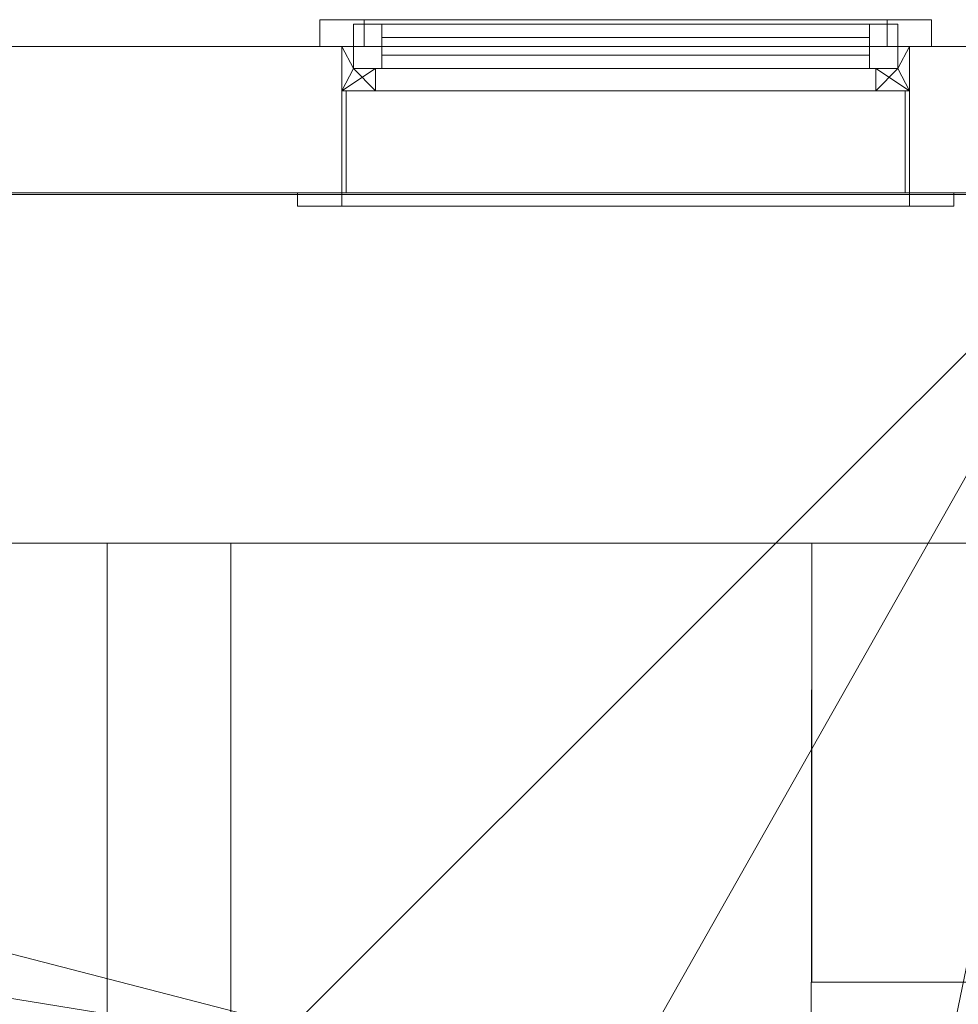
# Model space of a CAD drawing. Header units: millimetres. Extents: x 5566 to 34320, y 298 to 15638.
# Tile 340 of 656: x 9083 to 10142, y 14528 to 15638. Entities that reach past the tile are written whole.
import ezdxf

# ---------------------------------------------------------------- set-up
doc = ezdxf.new("R2010")
doc.units = ezdxf.units.MM
doc.header["$MEASUREMENT"] = 0
for name, color, linetype in [('New_A - Slabs.3D', 7, 'Continuous'), ('New_A - Soffits.3D', 7, 'Continuous'), ('New_A - Walls - Exterior.3D', 7, 'Continuous'), ('New_A - Walls - Interior.3D', 7, 'Continuous'), ('New_ARCHICAD Windows', 7, 'Continuous')]:
    doc.layers.add(name, color=color, linetype=linetype)

# ---------------------------------------------------------------- blocks, each defined once
blk = doc.blocks.new('Slab_F88997A8-3703-4895-AA88-2743A1B7FDF9', base_point=(5758.1, 9954.5))
at = {"layer": 'New_A - Soffits.3D', "lineweight": 0}
mesh = blk.add_polyface(dxfattribs=at)
corners = [(7225, 9954.5, 3250.4), (5758.1, 9954.5, 3250.4), (5758.1, 9954.5, 2565.4), (7225, 9954.5, 2565.4), (10330.1, 15440.9, 3250.4), (5758.1, 15440.9, 3250.4), (7225, 3642.6, 3250.4), (8901.4, 3642.6, 3250.4), (8901.4, 3096.5, 3250.4), (12419.3, 3096.5, 3250.4), (12419.3, 493, 3250.4), (25538.4, 493, 3250.4), (25538.4, 3687, 3250.4), (22960.3, 3687, 3250.4), (22960.3, 8786.1, 3250.4), (18324.8, 8786.1, 3250.4), (18324.8, 10272.8, 3250.4), (18350.2, 10272.8, 3250.4), (18350.2, 11935.7, 3250.4), (18274, 11935.7, 3250.4), (18274, 14755.1, 3250.4), (14679.9, 14755.1, 3250.4), (14679.9, 14805.9, 3250.4), (10330.1, 14805.9, 3250.4), (18467.2, 708.9, 3250.4), (16357.3, 708.9, 3250.4), (16357.3, 4043.2, 3250.4), (17346.3, 4043.2, 3250.4), (17346.3, 3566.4, 3250.4), (18467.2, 3566.4, 3250.4), (5758.1, 15440.9, 2565.4), (7225, 3642.6, 2565.4), (10330.1, 15440.9, 2565.4), (10330.1, 14805.9, 2565.4), (14679.9, 14805.9, 2565.4), (14679.9, 14755.1, 2565.4), (18274, 14755.1, 2565.4), (18274, 11935.7, 2565.4), (18350.2, 11935.7, 2565.4), (18350.2, 10272.8, 2565.4), (18324.8, 10272.8, 2565.4), (18324.8, 8786.1, 2565.4), (22960.3, 8786.1, 2565.4), (22960.3, 3687, 2565.4), (25538.4, 3687, 2565.4), (25538.4, 493, 2565.4), (12419.3, 493, 2565.4), (12419.3, 3096.5, 2565.4), (8901.4, 3096.5, 2565.4), (8901.4, 3642.6, 2565.4), (17346.3, 3566.4, 2565.4), (17346.3, 4043.2, 2565.4), (16357.3, 4043.2, 2565.4), (16357.3, 708.9, 2565.4), (18467.2, 708.9, 2565.4), (18467.2, 3566.4, 2565.4)]
mesh.append_faces([[corners[k] for k in face] for face in [(0, 1, 2, 3), (1, 5, 30, 2), (6, 0, 3, 31), (5, 4, 32, 30), (7, 6, 31, 49), (8, 7, 49, 48), (9, 8, 48, 47), (10, 9, 47, 46), (11, 10, 46, 45), (12, 11, 45, 44), (13, 12, 44, 43), (14, 13, 43, 42), (15, 14, 42, 41), (16, 15, 41, 40), (17, 16, 40, 39), (18, 17, 39, 38), (19, 18, 38, 37), (20, 19, 37, 36), (21, 20, 36, 35), (22, 21, 35, 34), (23, 22, 34, 33), (4, 23, 33, 32), (25, 24, 54, 53), (26, 25, 53, 52), (27, 26, 52, 51), (28, 27, 51, 50), (29, 28, 50, 55), (24, 29, 55, 54)]], dxfattribs={"color": 254})
mesh.append_faces([[corners[k] for k in face] for face in [(18, 16, 17), (45, 43, 44)]], dxfattribs={"vtx0": -1, "color": 254})
mesh.append_faces([[corners[k] for k in face] for face in [(11, 24, 10), (38, 40, 37)]], dxfattribs={"vtx0": -1, "vtx1": -1, "color": 254})
mesh.append_faces([[corners[k] for k in face] for face in [(4, 0, 7), (25, 21, 10), (15, 19, 28), (11, 13, 24), (49, 3, 32), (46, 35, 53), (50, 37, 41), (45, 54, 43)]], dxfattribs={"vtx0": -1, "vtx1": -1, "vtx2": -1, "color": 254})
mesh.append_faces([[corners[k] for k in face] for face in [(23, 7, 8), (23, 8, 9), (21, 9, 10), (21, 26, 27), (19, 27, 28), (15, 28, 29), (13, 29, 24), (3, 30, 32), (49, 32, 33), (47, 33, 34), (47, 34, 35), (51, 35, 36), (51, 36, 37), (46, 53, 54), (55, 41, 42), (54, 42, 43)]], dxfattribs={"vtx0": -1, "vtx2": -1, "color": 254})
mesh.append_faces([[corners[k] for k in face] for face in [(12, 13, 11), (39, 40, 38)]], dxfattribs={"vtx1": -1, "color": 254})
mesh.append_faces([[corners[k] for k in face] for face in [(4, 5, 0), (23, 4, 7), (22, 23, 9), (21, 22, 9), (25, 26, 21), (20, 21, 27), (19, 20, 27), (15, 16, 19), (18, 19, 16), (24, 25, 10), (14, 15, 29), (13, 14, 29), (48, 49, 33), (47, 48, 33), (46, 47, 35), (52, 53, 35), (51, 52, 35), (50, 51, 37), (40, 41, 37), (55, 50, 41), (54, 55, 42), (45, 46, 54)]], dxfattribs={"vtx1": -1, "vtx2": -1, "color": 254})
mesh.append_faces([[corners[k] for k in face] for face in [(5, 1, 0), (0, 6, 7), (3, 2, 30), (49, 31, 3)]], dxfattribs={"vtx2": -1, "color": 254})
blk = doc.blocks.new('Wall_6D78BFDE-6ED0-4E1E-B8FA-D8C7C2BB701F', base_point=(9181.8, 10158.4))
at = {"layer": 'New_A - Walls - Interior.3D', "lineweight": 0}
mesh = blk.add_polyface(dxfattribs=at)
corners = [(9321.5, 10248), (9321.5, 10248, 2450), (9321.5, 10998, 2450), (9321.5, 10998), (9321.5, 15048), (9321.5, 15048, 2565), (9321.5, 15048, 2565.4), (9321.5, 10157.7, 2565.4), (9321.5, 10157.7, 2413), (9321.5, 10043.4, 2413), (9321.5, 10043.4), (9181.8, 10248), (9181.8, 10248, 2450), (9181.8, 10998, 2450), (9181.8, 10998), (9181.8, 15048), (9181.8, 15048, 2565), (9181.8, 15048, 2565.4), (9181.8, 10157.6, 2565.4), (9181.8, 10157.6, 2413), (9181.8, 10043.4, 2413), (9181.8, 10043.4)]
mesh.append_faces([[corners[k] for k in face] for face in [(1, 0, 11, 12), (2, 1, 12, 13), (3, 2, 13, 14), (3, 14, 15, 4), (18, 7, 6, 17), (8, 7, 18, 19), (9, 8, 19, 20), (9, 20, 21, 10), (11, 0, 10, 21)]], dxfattribs={"color": 254})
mesh.append_faces([[corners[k] for k in face] for face in [(4, 2, 3), (10, 8, 9), (4, 17, 6, 5)]], dxfattribs={"vtx0": -1, "color": 254})
mesh.append_faces([[corners[k] for k in face] for face in [(0, 8, 10), (21, 19, 11), (11, 19, 12)]], dxfattribs={"vtx0": -1, "vtx1": -1, "color": 254})
mesh.append_faces([[corners[k] for k in face] for face in [(4, 6, 2), (15, 13, 17)]], dxfattribs={"vtx0": -1, "vtx1": -1, "vtx2": -1, "color": 254})
mesh.append_faces([[corners[k] for k in face] for face in [(1, 6, 7), (1, 7, 8), (13, 18, 17)]], dxfattribs={"vtx0": -1, "vtx2": -1, "color": 254})
mesh.append_faces([[corners[k] for k in face] for face in [(14, 13, 15)]], dxfattribs={"vtx1": -1, "color": 254})
mesh.append_faces([[corners[k] for k in face] for face in [(1, 2, 6), (0, 1, 8), (13, 12, 18), (19, 18, 12)]], dxfattribs={"vtx1": -1, "vtx2": -1, "color": 254})
mesh.append_faces([[corners[k] for k in face] for face in [(21, 20, 19)]], dxfattribs={"vtx2": -1, "color": 254})
mesh.append_faces([[corners[k] for k in face] for face in [(4, 15, 16, 17)]], dxfattribs={"vtx3": -1, "color": 254})
blk = doc.blocks.new('Wall_694F300B-6008-4547-AD35-9746C2920CAD', base_point=(9976.6, 15048))
at = {"layer": 'New_A - Walls - Exterior.3D', "lineweight": 0}
mesh = blk.add_polyface(dxfattribs=at)
corners = [(5591.4, 15048, -150), (5591.4, 15608, -150), (10496.6, 15608, -150), (10496.6, 15048, -150), (5591.4, 15048, 2565), (5591.4, 15608, 2565), (10496.6, 15608, 2565), (10496.6, 15048, 2565)]
mesh.append_faces([[corners[k] for k in face] for face in [(0, 1, 2, 3), (1, 0, 4, 5), (1, 5, 6, 2), (7, 3, 2, 6), (4, 0, 3, 7), (5, 4, 7, 6)]], dxfattribs={"color": 254})
blk = doc.blocks.new('Wall_4075115C-4424-41FB-A30B-C0E19CF30B37', base_point=(9976.6, 14387.8))
at = {"layer": 'New_A - Walls - Exterior.3D', "lineweight": 0}
mesh = blk.add_polyface(dxfattribs=at)
corners = [(9976.6, 15048, -150), (10496.6, 15048, -150), (10496.6, 14552.9, -150), (9976.6, 14552.9, -150), (9976.6, 15048, 2565), (10496.6, 15048, 2565), (10496.6, 14552.9, 2565), (9976.6, 14552.9, 2565)]
mesh.append_faces([[corners[k] for k in face] for face in [(0, 1, 2, 3), (1, 0, 4, 5), (1, 5, 6, 2), (7, 3, 2, 6), (4, 0, 3, 7), (5, 4, 7, 6)]], dxfattribs={"color": 254})
blk = doc.blocks.new('Wall_8DA9D814-D9C6-47F4-B962-DA18ABDE8857', base_point=(14831.4, 14387.8))
at = {"layer": 'New_A - Walls - Exterior.3D', "lineweight": 0}
mesh = blk.add_polyface(dxfattribs=at)
corners = [(9975.6, 14387.8, -150), (14946.4, 14387.8, -150), (14946.4, 14387.8, 2565), (9975.6, 14387.8, 2565), (9975.6, 14387.8), (12724.3, 14387.8, 805), (12724.3, 14387.8, 1995), (13894.3, 14387.8, 1995), (13894.3, 14387.8, 805), (9975.8, 14552.9, -150), (14946.4, 14552.9, -150), (14946.4, 14552.9, 2565), (9975.6, 14552.9, 2565), (9975.6, 14552.9), (9975.8, 14552.9), (12724.3, 14552.9, 805), (12724.3, 14552.9, 1995), (13894.3, 14552.9, 1995), (13894.3, 14552.9, 805)]
mesh.append_faces([[corners[k] for k in face] for face in [(0, 9, 10, 1), (2, 1, 10, 11), (11, 12, 3, 2), (13, 4, 3, 12), (14, 9, 0, 4), (15, 16, 6, 5), (16, 17, 7, 6), (17, 18, 8, 7), (18, 15, 5, 8), (4, 13, 14)]], dxfattribs={"color": 254})
mesh.append_faces([[corners[k] for k in face] for face in [(1, 8, 0), (10, 18, 11)]], dxfattribs={"vtx0": -1, "vtx1": -1, "color": 254})
mesh.append_faces([[corners[k] for k in face] for face in [(0, 5, 3), (10, 14, 18)]], dxfattribs={"vtx0": -1, "vtx1": -1, "vtx2": -1, "color": 254})
mesh.append_faces([[corners[k] for k in face] for face in [(6, 2, 3), (2, 7, 8), (0, 8, 5), (17, 12, 11), (12, 16, 15), (14, 15, 18)]], dxfattribs={"vtx0": -1, "vtx2": -1, "color": 254})
mesh.append_faces([[corners[k] for k in face] for face in [(9, 14, 10)]], dxfattribs={"vtx1": -1, "color": 254})
mesh.append_faces([[corners[k] for k in face] for face in [(6, 7, 2), (5, 6, 3), (1, 2, 8), (17, 16, 12), (18, 17, 11), (13, 12, 15), (14, 13, 15)]], dxfattribs={"vtx1": -1, "vtx2": -1, "color": 254})
blk = doc.blocks.new('Slab_37BCEA3F-6036-4764-93A5-9224337F71E8', base_point=(5916.4, 15048))
at = {"layer": 'New_A - Slabs.3D', "lineweight": 0}
mesh = blk.add_polyface(dxfattribs=at)
corners = [(5916.4, 10157.6), (5916.4, 15048), (5916.4, 15048, -150), (5916.4, 10157.6, -150), (9975.6, 14387.8), (9976.6, 15048), (7377, 10157.6), (7377, 3737.9), (8902.4, 3737.9), (8902.4, 3096.5), (12502.7, 3096.5), (12502.7, 677.9), (16357.3, 677.1), (16357.3, 492.9), (18467.2, 492.9), (18467.2, 683.4), (22812.2, 682.8), (22812.2, 8523.1), (17906.7, 8523.1), (17906.7, 9408.3), (12153.6, 9408.3), (12151.6, 10818), (14831.4, 10818), (14831.4, 14387.8), (9976.6, 15048, -150), (7377, 10157.6, -150), (9975.6, 14387.8, -150), (14831.4, 14387.8, -150), (14831.4, 10818, -150), (12151.6, 10818, -150), (12153.6, 9408.3, -150), (17906.7, 9408.3, -150), (17906.7, 8523.1, -150), (22812.2, 8523.1, -150), (22812.2, 682.8, -150), (18467.2, 683.4, -150), (18467.2, 492.9, -150), (16357.3, 492.9, -150), (16357.3, 677.1, -150), (12502.7, 677.9, -150), (12502.7, 3096.5, -150), (8902.4, 3096.5, -150), (8902.4, 3737.9, -150), (7377, 3737.9, -150)]
mesh.append_faces([[corners[k] for k in face] for face in [(0, 1, 2, 3), (1, 5, 24, 2), (6, 0, 3, 25), (5, 4, 26, 24), (7, 6, 25, 43), (8, 7, 43, 42), (9, 8, 42, 41), (10, 9, 41, 40), (11, 10, 40, 39), (12, 11, 39, 38), (13, 12, 38, 37), (14, 13, 37, 36), (15, 14, 36, 35), (16, 15, 35, 34), (17, 16, 34, 33), (18, 17, 33, 32), (19, 18, 32, 31), (20, 19, 31, 30), (21, 20, 30, 29), (22, 21, 29, 28), (23, 22, 28, 27), (4, 23, 27, 26)]], dxfattribs={"color": 254})
mesh.append_faces([[corners[k] for k in face] for face in [(23, 21, 22), (17, 15, 16)]], dxfattribs={"vtx0": -1, "color": 254})
mesh.append_faces([[corners[k] for k in face] for face in [(27, 29, 26), (33, 35, 32)]], dxfattribs={"vtx0": -1, "vtx1": -1, "color": 254})
mesh.append_faces([[corners[k] for k in face] for face in [(6, 8, 4), (1, 6, 4), (21, 4, 9), (20, 10, 12), (26, 42, 25), (26, 25, 2), (41, 26, 29), (38, 40, 30)]], dxfattribs={"vtx0": -1, "vtx1": -1, "vtx2": -1, "color": 254})
mesh.append_faces([[corners[k] for k in face] for face in [(4, 8, 9), (20, 9, 10), (18, 12, 13), (18, 13, 14), (18, 14, 15), (41, 29, 30), (38, 30, 31), (38, 31, 32)]], dxfattribs={"vtx0": -1, "vtx2": -1, "color": 254})
mesh.append_faces([[corners[k] for k in face] for face in [(5, 1, 4), (24, 26, 2), (28, 29, 27), (34, 35, 33)]], dxfattribs={"vtx1": -1, "color": 254})
mesh.append_faces([[corners[k] for k in face] for face in [(20, 21, 9), (23, 4, 21), (19, 20, 12), (18, 19, 12), (17, 18, 15), (41, 42, 26), (40, 41, 30), (37, 38, 32), (36, 37, 32), (35, 36, 32)]], dxfattribs={"vtx1": -1, "vtx2": -1, "color": 254})
mesh.append_faces([[corners[k] for k in face] for face in [(1, 0, 6), (6, 7, 8), (10, 11, 12), (25, 3, 2), (42, 43, 25), (38, 39, 40)]], dxfattribs={"vtx2": -1, "color": 254})
blk = doc.blocks.new('Wall_12663DD2-DE11-4E0D-87BA-A67A44B9E4BC', base_point=(5591.5, 15442.9))
at = {"layer": 'New_A - Walls - Exterior.3D', "lineweight": 0}
mesh = blk.add_polyface(dxfattribs=at)
corners = [(5591.5, 15442.9, 6450), (5591.5, 15442.9, 2565), (10496.3, 15442.9, 2565), (10496.3, 15442.9, 6450), (5996.9, 15442.9, 5665), (6636.9, 15442.9, 5665), (6636.9, 15442.9, 4510), (5996.9, 15442.9, 4510), (9446.5, 15442.9, 4510), (9446.5, 15442.9, 5665), (10086.5, 15442.9, 5665), (10086.5, 15442.9, 4510), (5591.5, 15608, 6450), (5591.5, 15608, 2565), (10496.3, 15608, 2565), (10496.3, 15608, 6450), (6636.9, 15608, 5665), (5996.9, 15608, 5665), (6636.9, 15608, 4510), (5996.9, 15608, 4510), (9446.5, 15608, 4510), (9446.5, 15608, 5665), (10086.5, 15608, 5665), (10086.5, 15608, 4510)]
mesh.append_faces([[corners[k] for k in face] for face in [(12, 13, 1, 0), (1, 13, 14, 2), (2, 14, 15, 3), (12, 0, 3, 15), (16, 5, 4, 17), (18, 6, 5, 16), (19, 7, 6, 18), (17, 4, 7, 19), (20, 21, 9, 8), (21, 22, 10, 9), (22, 23, 11, 10), (23, 20, 8, 11)]], dxfattribs={"color": 254})
mesh.append_faces([[corners[k] for k in face] for face in [(2, 6, 1), (1, 7, 0), (13, 20, 14), (14, 23, 15)]], dxfattribs={"vtx0": -1, "vtx1": -1, "color": 254})
mesh.append_faces([[corners[k] for k in face] for face in [(4, 9, 0), (2, 11, 6), (22, 16, 15), (13, 19, 20)]], dxfattribs={"vtx0": -1, "vtx1": -1, "vtx2": -1, "color": 254})
mesh.append_faces([[corners[k] for k in face] for face in [(9, 3, 0), (3, 10, 11), (8, 5, 6), (1, 6, 7), (16, 12, 15), (12, 17, 19), (18, 21, 20), (14, 20, 23)]], dxfattribs={"vtx0": -1, "vtx2": -1, "color": 254})
mesh.append_faces([[corners[k] for k in face] for face in [(9, 10, 3), (8, 9, 5), (7, 4, 0), (2, 3, 11), (16, 17, 12), (18, 16, 21), (23, 22, 15), (13, 12, 19)]], dxfattribs={"vtx1": -1, "vtx2": -1, "color": 254})
blk = doc.blocks.new('Slab_D504926E-0A3B-4358-B099-62C84FBA8D51', base_point=(6699, 15442.9))
at = {"layer": 'New_A - Soffits.3D', "lineweight": 0}
mesh = blk.add_polyface(dxfattribs=at)
corners = [(5756.6, 15442.9, 6450.4), (5756.6, 15442.9, 6300.4), (5756.6, 9952.7, 6300.4), (5756.6, 9952.7, 6450.4), (10331.2, 15442.9, 6450.4), (10331.2, 15442.9, 6300.4), (10331.2, 9954.4, 6300.4), (5757, 9952.7, 6300.4), (9390.4, 14503, 6300.4), (6700, 14503, 6300.4), (6700, 10892.2, 6300.4), (9390.4, 10892.2, 6300.4), (5757, 9952.7, 6450.4), (10331.2, 9954.4, 6450.4), (6700, 10892.2, 6450.4), (6700, 14503, 6450.4), (9390.4, 14503, 6450.4), (9390.4, 10892.2, 6450.4)]
mesh.append_faces([[corners[k] for k in face] for face in [(0, 1, 2, 3), (4, 5, 1, 0), (3, 2, 7, 12), (13, 6, 5, 4), (12, 7, 6, 13), (15, 9, 8, 16), (14, 10, 9, 15), (17, 11, 10, 14), (16, 8, 11, 17)]], dxfattribs={"color": 254})
mesh.append_faces([[corners[k] for k in face] for face in [(6, 11, 5), (5, 8, 1), (4, 16, 13)]], dxfattribs={"vtx0": -1, "vtx1": -1, "color": 254})
mesh.append_faces([[corners[k] for k in face] for face in [(6, 2, 11), (13, 17, 3)]], dxfattribs={"vtx0": -1, "vtx1": -1, "vtx2": -1, "color": 254})
mesh.append_faces([[corners[k] for k in face] for face in [(9, 2, 1), (2, 10, 11), (5, 11, 8), (14, 0, 3), (0, 15, 16), (13, 16, 17)]], dxfattribs={"vtx0": -1, "vtx2": -1, "color": 254})
mesh.append_faces([[corners[k] for k in face] for face in [(9, 10, 2), (8, 9, 1), (14, 15, 0), (17, 14, 3), (4, 0, 16)]], dxfattribs={"vtx1": -1, "vtx2": -1, "color": 254})
blk = doc.blocks.new('Window_152A4A48-BBD7-4AC8-BEB9-0A1C0C1767F8')
at = {"layer": 'New_ARCHICAD Windows', "lineweight": 0}
mesh = blk.add_polyface(dxfattribs=at)
corners = [(9421.5, 15638, 4485), (9471.5, 15638, 4535), (9471.5, 15608, 4535), (9421.5, 15608, 4485), (9471.5, 15638, 5640), (9471.5, 15608, 5640), (9421.5, 15638, 5690), (9421.5, 15608, 5690)]
mesh.append_faces([[corners[k] for k in face] for face in [(0, 1, 2, 3), (1, 4, 5, 2), (4, 6, 7, 5), (6, 0, 3, 7), (0, 6, 4, 1), (3, 2, 5, 7)]], dxfattribs={"color": 9})
mesh = blk.add_polyface(dxfattribs=at)
corners = [(10111.5, 15638, 4485), (10061.5, 15638, 4535), (10061.5, 15608, 4535), (10111.5, 15608, 4485), (9471.5, 15638, 4535), (9471.5, 15608, 4535), (9421.5, 15638, 4485), (9421.5, 15608, 4485)]
mesh.append_faces([[corners[k] for k in face] for face in [(0, 1, 2, 3), (1, 4, 5, 2), (4, 6, 7, 5), (6, 0, 3, 7), (0, 6, 4, 1), (3, 2, 5, 7)]], dxfattribs={"color": 9})
mesh = blk.add_polyface(dxfattribs=at)
corners = [(9421.5, 15638, 5690), (9471.5, 15638, 5640), (9471.5, 15608, 5640), (9421.5, 15608, 5690), (10061.5, 15638, 5640), (10061.5, 15608, 5640), (10111.5, 15638, 5690), (10111.5, 15608, 5690)]
mesh.append_faces([[corners[k] for k in face] for face in [(0, 1, 2, 3), (1, 4, 5, 2), (4, 6, 7, 5), (6, 0, 3, 7), (0, 6, 4, 1), (3, 2, 5, 7)]], dxfattribs={"color": 9})
mesh = blk.add_polyface(dxfattribs=at)
corners = [(9491.5, 15583, 5620), (9491.5, 15633, 5620), (9459.5, 15633, 5620), (9459.5, 15583, 5620), (9459.5, 15633, 4555), (9459.5, 15583, 4555), (9491.5, 15633, 4555), (9491.5, 15583, 4555), (10041.5, 15583, 4555), (10041.5, 15633, 4555), (10073.5, 15633, 4555), (10073.5, 15583, 4555), (10073.5, 15633, 5620), (10073.5, 15583, 5620), (10041.5, 15633, 5620), (10041.5, 15583, 5620)]
mesh.append_faces([[corners[k] for k in face] for face in [(0, 1, 2, 3), (3, 2, 4, 5), (5, 4, 6, 7), (7, 6, 1, 0), (0, 3, 5, 7), (1, 6, 4, 2), (8, 9, 10, 11), (11, 10, 12, 13), (13, 12, 14, 15), (15, 14, 9, 8), (8, 11, 13, 15), (9, 14, 12, 10)]], dxfattribs={"color": 9})
mesh = blk.add_polyface(dxfattribs=at)
corners = [(10073.5, 15583, 4523), (10073.5, 15633, 4523), (10073.5, 15633, 4555), (10073.5, 15583, 4555), (10041.5, 15633, 4555), (10041.5, 15583, 4555), (9491.5, 15633, 4555), (9491.5, 15583, 4555), (9459.5, 15633, 4555), (9459.5, 15583, 4555), (9459.5, 15633, 4523), (9459.5, 15583, 4523), (9459.5, 15583, 5652), (9459.5, 15633, 5652), (9459.5, 15633, 5620), (9459.5, 15583, 5620), (9491.5, 15633, 5620), (9491.5, 15583, 5620), (10041.5, 15633, 5620), (10041.5, 15583, 5620), (10073.5, 15633, 5620), (10073.5, 15583, 5620), (10073.5, 15633, 5652), (10073.5, 15583, 5652)]
mesh.append_faces([[corners[k] for k in face] for face in [(0, 1, 2, 3), (3, 2, 4, 5), (5, 4, 6, 7), (7, 6, 8, 9), (9, 8, 10, 11), (11, 10, 1, 0), (12, 13, 14, 15), (15, 14, 16, 17), (17, 16, 18, 19), (19, 18, 20, 21), (21, 20, 22, 23), (23, 22, 13, 12)]], dxfattribs={"color": 9})
mesh.append_faces([[corners[k] for k in face] for face in [(0, 7, 9, 11), (1, 6, 4, 2), (12, 19, 21, 23), (13, 18, 16, 14)]], dxfattribs={"vtx0": -1, "color": 9})
mesh.append_faces([[corners[k] for k in face] for face in [(0, 3, 5, 7), (1, 10, 8, 6), (12, 15, 17, 19), (13, 22, 20, 18)]], dxfattribs={"vtx3": -1, "color": 9})
mesh = blk.add_polyface(dxfattribs=at)
corners = [(10111.5, 15638, 5690), (10061.5, 15638, 5640), (10061.5, 15608, 5640), (10111.5, 15608, 5690), (10061.5, 15638, 4535), (10061.5, 15608, 4535), (10111.5, 15638, 4485), (10111.5, 15608, 4485)]
mesh.append_faces([[corners[k] for k in face] for face in [(0, 1, 2, 3), (1, 4, 5, 2), (4, 6, 7, 5), (6, 0, 3, 7), (0, 6, 4, 1), (3, 2, 5, 7)]], dxfattribs={"color": 9})
mesh = blk.add_polyface(dxfattribs=at)
corners = [(9459.5, 15608, 5627), (9446.5, 15608, 5627), (9446.5, 15558, 5627), (9484.5, 15558, 5627), (9484.5, 15583, 5627), (9459.5, 15583, 5627), (9459.5, 15583, 4548), (9459.5, 15608, 4548), (9484.5, 15583, 4548), (9484.5, 15558, 4548), (9446.5, 15558, 4548), (9446.5, 15608, 4548)]
mesh.append_faces([[corners[k] for k in face] for face in [(5, 6, 7, 0), (8, 6, 5, 4), (4, 3, 9, 8), (2, 10, 9, 3), (1, 11, 10, 2), (7, 11, 1, 0)]], dxfattribs={"color": 9})
mesh.append_faces([[corners[k] for k in face] for face in [(1, 5, 0)]], dxfattribs={"vtx0": -1, "color": 9})
mesh.append_faces([[corners[k] for k in face] for face in [(11, 6, 10)]], dxfattribs={"vtx0": -1, "vtx1": -1, "color": 9})
mesh.append_faces([[corners[k] for k in face] for face in [(2, 4, 5), (6, 9, 10)]], dxfattribs={"vtx0": -1, "vtx2": -1, "color": 9})
mesh.append_faces([[corners[k] for k in face] for face in [(7, 6, 11)]], dxfattribs={"vtx1": -1, "color": 9})
mesh.append_faces([[corners[k] for k in face] for face in [(1, 2, 5)]], dxfattribs={"vtx1": -1, "vtx2": -1, "color": 9})
mesh.append_faces([[corners[k] for k in face] for face in [(2, 3, 4), (6, 8, 9)]], dxfattribs={"vtx2": -1, "color": 9})
mesh = blk.add_polyface(dxfattribs=at)
corners = [(10048.5, 15583, 4548), (10048.5, 15558, 4548), (10086.5, 15558, 4548), (10086.5, 15608, 4548), (10073.5, 15608, 4548), (10073.5, 15583, 4548), (10073.5, 15583, 4523), (9459.5, 15583, 4523), (9459.5, 15583, 4548), (9484.5, 15583, 4548), (10073.5, 15608, 4523), (9459.5, 15608, 4523), (10086.5, 15608, 4510), (9446.5, 15608, 4510), (9446.5, 15608, 4548), (9459.5, 15608, 4548), (10086.5, 15558, 4510), (9446.5, 15558, 4548), (9446.5, 15558, 4510), (9484.5, 15558, 4548)]
mesh.append_faces([[corners[k] for k in face] for face in [(10, 6, 5, 4), (12, 3, 2, 16), (9, 19, 1, 0), (8, 7, 11, 15), (11, 7, 6, 10), (14, 13, 18, 17), (13, 12, 16, 18)]], dxfattribs={"color": 9})
mesh.append_faces([[corners[k] for k in face] for face in [(5, 8, 9, 0), (3, 10, 4), (17, 2, 1, 19), (14, 8, 15)]], dxfattribs={"vtx0": -1, "color": 9})
mesh.append_faces([[corners[k] for k in face] for face in [(3, 5, 2), (12, 10, 3)]], dxfattribs={"vtx0": -1, "vtx1": -1, "color": 9})
mesh.append_faces([[corners[k] for k in face] for face in [(5, 1, 2), (13, 15, 11), (13, 11, 10), (17, 9, 8)]], dxfattribs={"vtx0": -1, "vtx2": -1, "color": 9})
mesh.append_faces([[corners[k] for k in face] for face in [(4, 5, 3)]], dxfattribs={"vtx1": -1, "color": 9})
mesh.append_faces([[corners[k] for k in face] for face in [(12, 13, 10), (14, 17, 8)]], dxfattribs={"vtx1": -1, "vtx2": -1, "color": 9})
mesh.append_faces([[corners[k] for k in face] for face in [(5, 0, 1), (13, 14, 15), (17, 19, 9)]], dxfattribs={"vtx2": -1, "color": 9})
mesh.append_faces([[corners[k] for k in face] for face in [(5, 6, 7, 8), (17, 18, 16, 2)]], dxfattribs={"vtx3": -1, "color": 9})
mesh = blk.add_polyface(dxfattribs=at)
corners = [(9459.5, 15608, 5627), (9446.5, 15608, 5627), (9446.5, 15608, 5665), (10086.5, 15608, 5665), (10086.5, 15608, 5627), (10073.5, 15608, 5627), (10073.5, 15608, 5652), (9459.5, 15608, 5652), (9459.5, 15583, 5652), (9459.5, 15583, 5627), (10073.5, 15583, 5652), (10073.5, 15583, 5627), (10086.5, 15558, 5627), (10048.5, 15558, 5627), (10048.5, 15583, 5627), (10086.5, 15558, 5665), (9446.5, 15558, 5665), (9446.5, 15558, 5627), (9484.5, 15583, 5627), (9484.5, 15558, 5627)]
mesh.append_faces([[corners[k] for k in face] for face in [(7, 8, 9, 0), (6, 10, 8, 7), (5, 11, 10, 6), (4, 3, 15, 12), (3, 2, 16, 15), (2, 1, 17, 16), (14, 13, 19, 18)]], dxfattribs={"color": 9})
mesh.append_faces([[corners[k] for k in face] for face in [(4, 11, 5), (14, 8, 10, 11), (12, 17, 19, 13)]], dxfattribs={"vtx0": -1, "color": 9})
mesh.append_faces([[corners[k] for k in face] for face in [(4, 6, 3), (3, 6, 2), (1, 9, 17)]], dxfattribs={"vtx0": -1, "vtx1": -1, "color": 9})
mesh.append_faces([[corners[k] for k in face] for face in [(7, 1, 2), (12, 14, 11), (9, 19, 17)]], dxfattribs={"vtx0": -1, "vtx2": -1, "color": 9})
mesh.append_faces([[corners[k] for k in face] for face in [(0, 9, 1)]], dxfattribs={"vtx1": -1, "color": 9})
mesh.append_faces([[corners[k] for k in face] for face in [(6, 7, 2), (4, 12, 11)]], dxfattribs={"vtx1": -1, "vtx2": -1, "color": 9})
mesh.append_faces([[corners[k] for k in face] for face in [(7, 0, 1), (4, 5, 6), (12, 13, 14), (9, 18, 19)]], dxfattribs={"vtx2": -1, "color": 9})
mesh.append_faces([[corners[k] for k in face] for face in [(14, 18, 9, 8), (12, 15, 16, 17)]], dxfattribs={"vtx3": -1, "color": 9})
mesh = blk.add_polyface(dxfattribs=at)
corners = [(9491.5, 15598, 4555), (9491.5, 15618, 4555), (10041.5, 15618, 4555), (10041.5, 15598, 4555), (10041.5, 15618, 5620), (10041.5, 15598, 5620), (9491.5, 15618, 5620), (9491.5, 15598, 5620)]
mesh.append_faces([[corners[k] for k in face] for face in [(0, 1, 2, 3), (3, 2, 4, 5), (5, 4, 6, 7), (7, 6, 1, 0), (0, 3, 5, 7), (1, 6, 4, 2)]], dxfattribs={"color": 7})
mesh = blk.add_polyface(dxfattribs=at)
corners = [(10048.5, 15583, 5627), (10048.5, 15558, 5627), (10086.5, 15558, 5627), (10086.5, 15608, 5627), (10073.5, 15608, 5627), (10073.5, 15583, 5627), (10073.5, 15583, 4548), (10048.5, 15583, 4548), (10073.5, 15608, 4548), (10086.5, 15608, 4548), (10086.5, 15558, 4548), (10048.5, 15558, 4548)]
mesh.append_faces([[corners[k] for k in face] for face in [(5, 6, 7, 0), (8, 6, 5, 4), (4, 3, 9, 8), (9, 3, 2, 10), (10, 2, 1, 11), (7, 11, 1, 0)]], dxfattribs={"color": 9})
mesh.append_faces([[corners[k] for k in face] for face in [(9, 6, 8)]], dxfattribs={"vtx0": -1, "color": 9})
mesh.append_faces([[corners[k] for k in face] for face in [(3, 5, 2)]], dxfattribs={"vtx0": -1, "vtx1": -1, "color": 9})
mesh.append_faces([[corners[k] for k in face] for face in [(5, 1, 2), (10, 7, 6)]], dxfattribs={"vtx0": -1, "vtx2": -1, "color": 9})
mesh.append_faces([[corners[k] for k in face] for face in [(4, 5, 3)]], dxfattribs={"vtx1": -1, "color": 9})
mesh.append_faces([[corners[k] for k in face] for face in [(9, 10, 6)]], dxfattribs={"vtx1": -1, "vtx2": -1, "color": 9})
mesh.append_faces([[corners[k] for k in face] for face in [(5, 0, 1), (10, 11, 7)]], dxfattribs={"vtx2": -1, "color": 9})
mesh = blk.add_polyface(dxfattribs=at)
corners = [(9446.5, 15558, 4510), (10086.5, 15558, 4510), (10086.5, 15442.9, 4510), (9446.5, 15442.9, 4510), (10086.5, 15558, 5665), (10086.5, 15442.9, 5665), (9446.5, 15558, 5665), (9446.5, 15442.9, 5665), (9451.5, 15558, 4515), (9451.5, 15558, 5660), (9451.5, 15442.9, 5660), (9451.5, 15442.9, 4515), (10081.5, 15558, 5660), (10081.5, 15442.9, 5660), (10081.5, 15558, 4515), (10081.5, 15442.9, 4515)]
mesh.append_faces([[corners[k] for k in face] for face in [(0, 1, 2, 3), (1, 4, 5, 2), (4, 6, 7, 5), (6, 0, 3, 7), (8, 9, 10, 11), (9, 12, 13, 10), (12, 14, 15, 13), (14, 8, 11, 15)]], dxfattribs={"color": 9})
mesh.append_faces([[corners[k] for k in face] for face in [(1, 14, 4), (4, 12, 6), (5, 13, 2), (2, 15, 3)]], dxfattribs={"vtx0": -1, "vtx1": -1, "color": 9})
mesh.append_faces([[corners[k] for k in face] for face in [(9, 0, 6), (0, 8, 14), (4, 14, 12), (11, 7, 3), (7, 10, 13), (2, 13, 15)]], dxfattribs={"vtx0": -1, "vtx2": -1, "color": 9})
mesh.append_faces([[corners[k] for k in face] for face in [(9, 8, 0), (12, 9, 6), (1, 0, 14), (11, 10, 7), (15, 11, 3), (5, 7, 13)]], dxfattribs={"vtx1": -1, "vtx2": -1, "color": 9})
mesh = blk.add_polyface(dxfattribs=at)
corners = [(9396.5, 15427.9, 4460), (9396.5, 15442.9, 4460), (9446.5, 15442.9, 4510), (9446.5, 15427.9, 4510), (9446.5, 15442.9, 5665), (9446.5, 15427.9, 5665), (9396.5, 15442.9, 5715), (9396.5, 15427.9, 5715)]
mesh.append_faces([[corners[k] for k in face] for face in [(0, 1, 2, 3), (3, 2, 4, 5), (5, 4, 6, 7), (7, 6, 1, 0), (0, 3, 5, 7), (1, 6, 4, 2)]], dxfattribs={"color": 9})
mesh = blk.add_polyface(dxfattribs=at)
corners = [(10136.5, 15427.9, 4460), (10136.5, 15442.9, 4460), (10086.5, 15442.9, 4510), (10086.5, 15427.9, 4510), (9446.5, 15442.9, 4510), (9446.5, 15427.9, 4510), (9396.5, 15442.9, 4460), (9396.5, 15427.9, 4460)]
mesh.append_faces([[corners[k] for k in face] for face in [(0, 1, 2, 3), (3, 2, 4, 5), (5, 4, 6, 7), (7, 6, 1, 0), (0, 3, 5, 7), (1, 6, 4, 2)]], dxfattribs={"color": 9})
mesh = blk.add_polyface(dxfattribs=at)
corners = [(9396.5, 15427.9, 5715), (9396.5, 15442.9, 5715), (9446.5, 15442.9, 5665), (9446.5, 15427.9, 5665), (10086.5, 15442.9, 5665), (10086.5, 15427.9, 5665), (10136.5, 15442.9, 5715), (10136.5, 15427.9, 5715)]
mesh.append_faces([[corners[k] for k in face] for face in [(0, 1, 2, 3), (3, 2, 4, 5), (5, 4, 6, 7), (7, 6, 1, 0), (0, 3, 5, 7), (1, 6, 4, 2)]], dxfattribs={"color": 9})
mesh = blk.add_polyface(dxfattribs=at)
corners = [(10136.5, 15427.9, 5715), (10136.5, 15442.9, 5715), (10086.5, 15442.9, 5665), (10086.5, 15427.9, 5665), (10086.5, 15442.9, 4510), (10086.5, 15427.9, 4510), (10136.5, 15442.9, 4460), (10136.5, 15427.9, 4460)]
mesh.append_faces([[corners[k] for k in face] for face in [(0, 1, 2, 3), (3, 2, 4, 5), (5, 4, 6, 7), (7, 6, 1, 0), (0, 3, 5, 7), (1, 6, 4, 2)]], dxfattribs={"color": 9})

msp = doc.modelspace()

# ---------------------------------------------------------------- block references
at = {"layer": 'New_A - Slabs.3D', "color": 251, "linetype": 'Continuous', "lineweight": 18, "true_color": 0x4a4a4a}
msp.add_blockref('Slab_37BCEA3F-6036-4764-93A5-9224337F71E8', (5916.4, 15048), dxfattribs=at)
at = {"layer": 'New_A - Soffits.3D', "color": 251, "linetype": 'Continuous', "lineweight": 18, "true_color": 0x4a4a4a}
for name, p in [('Slab_D504926E-0A3B-4358-B099-62C84FBA8D51', (6699, 15442.9)), ('Slab_F88997A8-3703-4895-AA88-2743A1B7FDF9', (5758.1, 9954.5))]:
    msp.add_blockref(name, p, dxfattribs=at)
at = {"layer": 'New_A - Walls - Exterior.3D', "color": 7, "lineweight": 35}
for name, p in [('Wall_694F300B-6008-4547-AD35-9746C2920CAD', (9976.6, 15048)), ('Wall_12663DD2-DE11-4E0D-87BA-A67A44B9E4BC', (5591.5, 15442.9)), ('Wall_4075115C-4424-41FB-A30B-C0E19CF30B37', (9976.6, 14387.8)), ('Wall_8DA9D814-D9C6-47F4-B962-DA18ABDE8857', (14831.4, 14387.8))]:
    msp.add_blockref(name, p, dxfattribs=at)
at = {"layer": 'New_A - Walls - Interior.3D', "color": 7, "lineweight": 35}
msp.add_blockref('Wall_6D78BFDE-6ED0-4E1E-B8FA-D8C7C2BB701F', (9181.8, 10158.4), dxfattribs=at)
at = {"layer": 'New_ARCHICAD Windows', "color": 155, "linetype": 'Continuous', "lineweight": 18, "true_color": 0x506e96}
msp.add_blockref('Window_152A4A48-BBD7-4AC8-BEB9-0A1C0C1767F8', (0, 0), dxfattribs=at)

doc.saveas('drawing.dxf')
